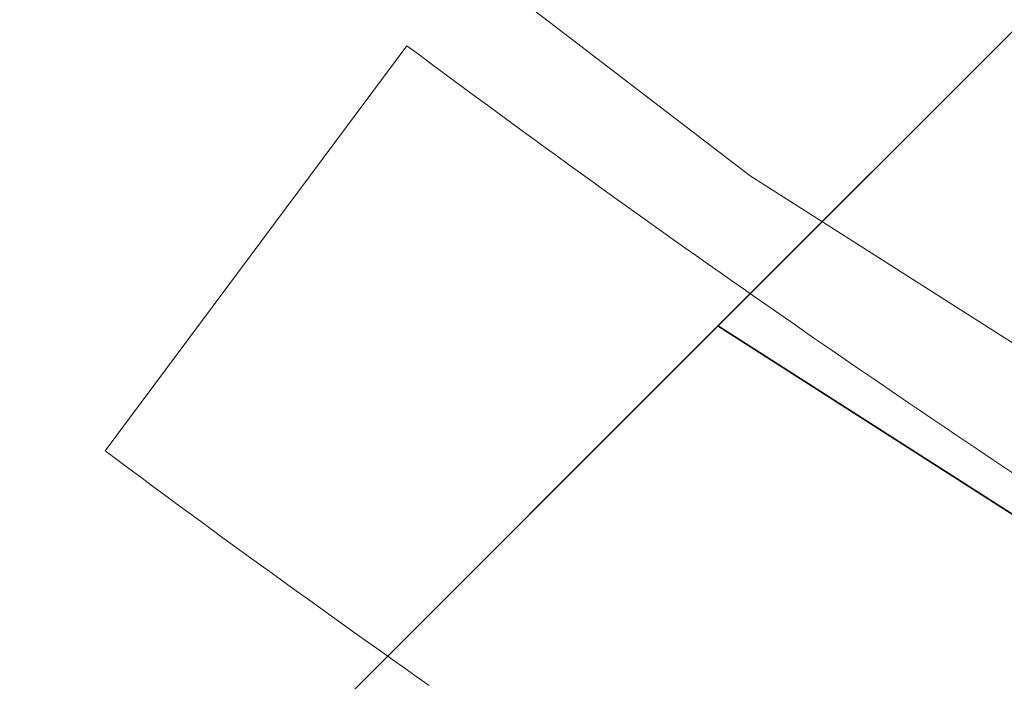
# Model space of a CAD drawing. Header units: inches. Extents: x -412 to -304, y -62 to 18.
# Tile 615 of 656: x -359.1699 to -359.0472, y -5.4478 to -5.3653. Entities that reach past the tile are written whole.
import ezdxf

# ---------------------------------------------------------------- set-up
doc = ezdxf.new("R2010")
doc.units = ezdxf.units.IN
doc.header["$LTSCALE"] = 32
doc.header["$MEASUREMENT"] = 0
for name, color, linetype, lineweight in [('Black', 7, 'Continuous', 18), ('DashLine', 7, 'Continuous', 13), ('Drawing', 7, 'Continuous', 18), ('Metal_MP', 7, 'Continuous', 5), ('None', 7, 'Continuous', 18), ('Plastic-MPWireManager', 7, 'Continuous', 25), ('SolidLine', 7, 'Continuous', 15), ('TIMotion-Frame', 7, 'Continuous', 18), ('Wood_1-H', 7, 'Continuous', 13)]:
    doc.layers.add(name, color=color, linetype=linetype, lineweight=lineweight)

# ---------------------------------------------------------------- blocks, each defined once
blk = doc.blocks.new('Group-20')
at = {"layer": 'Black'}
for points in [[(-34.54794, 16.53613, 28.9791), (34.54794, 16.53613, 28.9791), (34.54794, -16.53613, 28.9791), (-34.54794, -16.53613, 28.9791)], [(-34.54794, 16.53613, 27.70079), (34.54794, 16.53613, 27.70079), (34.54794, -16.53613, 27.70079), (-34.54794, -16.53613, 27.70079)]]:
    blk.add_3dface(points, dxfattribs=at)
at = {"layer": 'Wood_1-H'}
for points in [[(-35.96494, 17.95313, 28.99879), (35.96494, 17.95313, 28.99879), (35.96494, -17.95313, 28.99879), (-35.96494, -17.95313, 28.99879)], [(-35.96494, 17.95313, 28.9791), (35.96494, 17.95313, 28.9791), (35.96494, -17.95313, 28.9791), (-35.96494, -17.95313, 28.9791)]]:
    blk.add_3dface(points, dxfattribs=at)
blk = doc.blocks.new('MPHtAdjColumn-NoCable (3D)')
at = {"layer": 'Metal_MP'}
for points, invisible_edges in [([(1.4159, -0.81747, 23.4936), (1.33926, -0.93776, 23.4936), (1.43679, -1.00605, 23.4936), (1.51901, -0.877, 23.4936)], 10), ([(1.51901, -0.877, 2.3125), (1.43679, -1.00605, 2.3125), (1.33926, -0.93776, 2.3125), (1.4159, -0.81747, 2.3125)], 10), ([(1.51901, -0.877, 2.3125), (1.51901, -0.877, 23.4936), (1.43679, -1.00605, 23.4936), (1.43679, -1.00605, 2.3125)], 5), ([(1.34364, -1.12745, 23.4936), (1.43679, -1.00605, 23.4936), (1.33926, -0.93776, 23.4936), (1.25243, -1.05092, 23.4936)], 10), ([(1.25243, -1.05092, 2.3125), (1.33926, -0.93776, 2.3125), (1.43679, -1.00605, 2.3125), (1.34364, -1.12745, 2.3125)], 10), ([(1.43679, -1.00605, 2.3125), (1.43679, -1.00605, 23.4936), (1.34364, -1.12745, 23.4936), (1.34364, -1.12745, 2.3125)], 5)]:
    blk.add_3dface(points, dxfattribs=dict(at, invisible_edges=invisible_edges))
blk = doc.blocks.new('MPHtAdjLeg-16-NoCable (3D)')
at = {"layer": 'DashLine', "color": 7}
blk.add_blockref('MPHtAdjColumn-NoCable (3D)', (0, 0), dxfattribs=at)
blk = doc.blocks.new('MpHtAdjBase-3 (3D)')
at = {"layer": 'Black', "color": 7}
blk.add_blockref('MPHtAdjLeg-16-NoCable (3D)', (-21.55512, 0), dxfattribs=at)
blk = doc.blocks.new('MPHtAdjLegCoverPower (3D)')
at = {"layer": 'Metal_MP'}
for points, invisible_edges in [([(-1.08648, -1.47107, 23.83612), (-1.04884, -1.42056, 23.83612), (-1.04741, -1.42163, 23.83612), (-1.08648, -1.47107, 23.83612)], 12), ([(-1.08648, -1.47107, 2.26132), (-1.04884, -1.42056, 2.26132), (-1.04741, -1.42163, 2.26132), (-1.08648, -1.47107, 2.26132)], 12), ([(-1.08648, -1.47107, 23.83612), (-1.04741, -1.42163, 23.83612), (-1.04598, -1.42269, 23.83612), (-1.08648, -1.47107, 23.83612)], 13), ([(-1.08648, -1.47107, 2.26132), (-1.04741, -1.42163, 2.26132), (-1.04598, -1.42269, 2.26132), (-1.08648, -1.47107, 2.26132)], 13), ([(-1.08648, -1.47107, 23.83612), (-1.04598, -1.42269, 23.83612), (-1.04454, -1.42376, 23.83612), (-1.08648, -1.47107, 23.83612)], 13), ([(-1.08648, -1.47107, 2.26132), (-1.04598, -1.42269, 2.26132), (-1.04454, -1.42376, 2.26132), (-1.08648, -1.47107, 2.26132)], 13), ([(-1.08648, -1.47107, 23.83612), (-1.04454, -1.42376, 23.83612), (-1.04311, -1.42482, 23.83612), (-1.08648, -1.47107, 23.83612)], 13), ([(-1.08648, -1.47107, 2.26132), (-1.04454, -1.42376, 2.26132), (-1.04311, -1.42482, 2.26132), (-1.08648, -1.47107, 2.26132)], 13), ([(-1.08648, -1.47107, 23.83612), (-1.04311, -1.42482, 23.83612), (-1.04167, -1.42588, 23.83612), (-1.08648, -1.47107, 23.83612)], 13), ([(-1.08648, -1.47107, 2.26132), (-1.04311, -1.42482, 2.26132), (-1.04167, -1.42588, 2.26132), (-1.08648, -1.47107, 2.26132)], 13), ([(-1.08648, -1.47107, 23.83612), (-1.04167, -1.42588, 23.83612), (-1.04024, -1.42694, 23.83612), (-1.08648, -1.47107, 23.83612)], 13), ([(-1.08648, -1.47107, 2.26132), (-1.04167, -1.42588, 2.26132), (-1.04024, -1.42694, 2.26132), (-1.08648, -1.47107, 2.26132)], 13), ([(-1.08648, -1.47107, 23.83612), (-1.04024, -1.42694, 23.83612), (-1.0388, -1.42799, 23.83612), (-1.08648, -1.47107, 23.83612)], 13), ([(-1.08648, -1.47107, 2.26132), (-1.04024, -1.42694, 2.26132), (-1.0388, -1.42799, 2.26132), (-1.08648, -1.47107, 2.26132)], 13), ([(-1.08648, -1.47107, 23.83612), (-1.0388, -1.42799, 23.83612), (-1.03736, -1.42905, 23.83612), (-1.08648, -1.47107, 23.83612)], 13), ([(-1.08648, -1.47107, 2.26132), (-1.0388, -1.42799, 2.26132), (-1.03736, -1.42905, 2.26132), (-1.08648, -1.47107, 2.26132)], 13), ([(-1.08648, -1.47107, 23.83612), (-1.03736, -1.42905, 23.83612), (-1.03592, -1.43011, 23.83612), (-1.08648, -1.47107, 23.83612)], 13), ([(-1.08648, -1.47107, 2.26132), (-1.03736, -1.42905, 2.26132), (-1.03592, -1.43011, 2.26132), (-1.08648, -1.47107, 2.26132)], 13), ([(-1.08648, -1.47107, 23.83612), (-1.03592, -1.43011, 23.83612), (-1.03448, -1.43116, 23.83612), (-1.08648, -1.47107, 23.83612)], 13), ([(-1.08648, -1.47107, 2.26132), (-1.03592, -1.43011, 2.26132), (-1.03448, -1.43116, 2.26132), (-1.08648, -1.47107, 2.26132)], 13), ([(-1.08648, -1.47107, 23.83612), (-1.03448, -1.43116, 23.83612), (-1.03303, -1.43221, 23.83612), (-1.08648, -1.47107, 23.83612)], 13), ([(-1.08648, -1.47107, 2.26132), (-1.03448, -1.43116, 2.26132), (-1.03303, -1.43221, 2.26132), (-1.08648, -1.47107, 2.26132)], 13), ([(-1.08648, -1.47107, 23.83612), (-1.03303, -1.43221, 23.83612), (-1.03159, -1.43326, 23.83612), (-1.08648, -1.47107, 23.83612)], 13), ([(-1.08648, -1.47107, 2.26132), (-1.03303, -1.43221, 2.26132), (-1.03159, -1.43326, 2.26132), (-1.08648, -1.47107, 2.26132)], 13), ([(-1.05059, -1.49715, 23.83612), (-1.08648, -1.47107, 23.83612), (-1.03159, -1.43326, 23.83612), (-1.05059, -1.49715, 23.83612)], 15), ([(-1.05059, -1.49715, 2.26132), (-1.08648, -1.47107, 2.26132), (-1.03159, -1.43326, 2.26132), (-1.05059, -1.49715, 2.26132)], 15), ([(-1.05059, -1.49715, 23.83612), (-1.03159, -1.43326, 23.83612), (-1.03014, -1.43431, 23.83612), (-1.05059, -1.49715, 23.83612)], 13), ([(-1.05059, -1.49715, 2.26132), (-1.03159, -1.43326, 2.26132), (-1.03014, -1.43431, 2.26132), (-1.05059, -1.49715, 2.26132)], 13), ([(-1.05059, -1.49715, 23.83612), (-1.03014, -1.43431, 23.83612), (-1.0287, -1.43536, 23.83612), (-1.05059, -1.49715, 23.83612)], 13), ([(-1.05059, -1.49715, 2.26132), (-1.03014, -1.43431, 2.26132), (-1.0287, -1.43536, 2.26132), (-1.05059, -1.49715, 2.26132)], 13), ([(-1.05059, -1.49715, 23.83612), (-1.0287, -1.43536, 23.83612), (-1.02725, -1.4364, 23.83612), (-1.05059, -1.49715, 23.83612)], 13), ([(-1.05059, -1.49715, 2.26132), (-1.0287, -1.43536, 2.26132), (-1.02725, -1.4364, 2.26132), (-1.05059, -1.49715, 2.26132)], 13), ([(-1.05059, -1.49715, 23.83612), (-1.02725, -1.4364, 23.83612), (-1.0258, -1.43745, 23.83612), (-1.05059, -1.49715, 23.83612)], 13), ([(-1.05059, -1.49715, 2.26132), (-1.02725, -1.4364, 2.26132), (-1.0258, -1.43745, 2.26132), (-1.05059, -1.49715, 2.26132)], 13), ([(-1.05059, -1.49715, 23.83612), (-1.0258, -1.43745, 23.83612), (-1.02436, -1.43849, 23.83612), (-1.05059, -1.49715, 23.83612)], 13), ([(-1.05059, -1.49715, 2.26132), (-1.0258, -1.43745, 2.26132), (-1.02436, -1.43849, 2.26132), (-1.05059, -1.49715, 2.26132)], 13), ([(-1.05059, -1.49715, 23.83612), (-1.02436, -1.43849, 23.83612), (-1.02291, -1.43953, 23.83612), (-1.05059, -1.49715, 23.83612)], 13), ([(-1.05059, -1.49715, 2.26132), (-1.02436, -1.43849, 2.26132), (-1.02291, -1.43953, 2.26132), (-1.05059, -1.49715, 2.26132)], 13), ([(-1.05059, -1.49715, 23.83612), (-1.02291, -1.43953, 23.83612), (-1.02145, -1.44057, 23.83612), (-1.05059, -1.49715, 23.83612)], 13), ([(-1.05059, -1.49715, 2.26132), (-1.02291, -1.43953, 2.26132), (-1.02145, -1.44057, 2.26132), (-1.05059, -1.49715, 2.26132)], 13), ([(-1.05059, -1.49715, 23.83612), (-1.02145, -1.44057, 23.83612), (-1.02, -1.44161, 23.83612), (-1.05059, -1.49715, 23.83612)], 13), ([(-1.05059, -1.49715, 2.26132), (-1.02145, -1.44057, 2.26132), (-1.02, -1.44161, 2.26132), (-1.05059, -1.49715, 2.26132)], 13), ([(-1.05059, -1.49715, 23.83612), (-1.02, -1.44161, 23.83612), (-1.01855, -1.44264, 23.83612), (-1.05059, -1.49715, 23.83612)], 13), ([(-1.05059, -1.49715, 2.26132), (-1.02, -1.44161, 2.26132), (-1.01855, -1.44264, 2.26132), (-1.05059, -1.49715, 2.26132)], 13), ([(-1.05059, -1.49715, 23.83612), (-1.01855, -1.44264, 23.83612), (-1.01709, -1.44368, 23.83612), (-1.05059, -1.49715, 23.83612)], 13), ([(-1.05059, -1.49715, 2.26132), (-1.01855, -1.44264, 2.26132), (-1.01709, -1.44368, 2.26132), (-1.05059, -1.49715, 2.26132)], 13), ([(-1.05059, -1.49715, 23.83612), (-1.01709, -1.44368, 23.83612), (-1.01564, -1.44471, 23.83612), (-1.05059, -1.49715, 23.83612)], 13), ([(-1.05059, -1.49715, 2.26132), (-1.01709, -1.44368, 2.26132), (-1.01564, -1.44471, 2.26132), (-1.05059, -1.49715, 2.26132)], 13), ([(-1.05059, -1.49715, 23.83612), (-1.01564, -1.44471, 23.83612), (-1.01418, -1.44575, 23.83612), (-1.05059, -1.49715, 23.83612)], 13), ([(-1.05059, -1.49715, 2.26132), (-1.01564, -1.44471, 2.26132), (-1.01418, -1.44575, 2.26132), (-1.05059, -1.49715, 2.26132)], 13), ([(-1.05059, -1.49715, 23.83612), (-1.01418, -1.44575, 23.83612), (-1.01273, -1.44678, 23.83612), (-1.05059, -1.49715, 23.83612)], 13), ([(-1.05059, -1.49715, 2.26132), (-1.01418, -1.44575, 2.26132), (-1.01273, -1.44678, 2.26132), (-1.05059, -1.49715, 2.26132)], 13), ([(-1.05059, -1.49715, 23.83612), (-1.01273, -1.44678, 23.83612), (-1.01127, -1.44781, 23.83612), (-1.05059, -1.49715, 23.83612)], 13), ([(-1.05059, -1.49715, 2.26132), (-1.01273, -1.44678, 2.26132), (-1.01127, -1.44781, 2.26132), (-1.05059, -1.49715, 2.26132)], 13), ([(-1.05059, -1.49715, 23.83612), (-1.01127, -1.44781, 23.83612), (-1.00981, -1.44884, 23.83612), (-1.05059, -1.49715, 23.83612)], 13), ([(-1.05059, -1.49715, 2.26132), (-1.01127, -1.44781, 2.26132), (-1.00981, -1.44884, 2.26132), (-1.05059, -1.49715, 2.26132)], 13), ([(-1.05059, -1.49715, 23.83612), (-1.00981, -1.44884, 23.83612), (-1.00835, -1.44986, 23.83612), (-1.05059, -1.49715, 23.83612)], 13), ([(-1.05059, -1.49715, 2.26132), (-1.00981, -1.44884, 2.26132), (-1.00835, -1.44986, 2.26132), (-1.05059, -1.49715, 2.26132)], 13), ([(-1.05059, -1.49715, 23.83612), (-1.00835, -1.44986, 23.83612), (-1.00689, -1.45089, 23.83612), (-1.05059, -1.49715, 23.83612)], 13), ([(-1.05059, -1.49715, 2.26132), (-1.00835, -1.44986, 2.26132), (-1.00689, -1.45089, 2.26132), (-1.05059, -1.49715, 2.26132)], 13), ([(-1.05059, -1.49715, 23.83612), (-1.00689, -1.45089, 23.83612), (-1.00542, -1.45191, 23.83612), (-1.05059, -1.49715, 23.83612)], 13), ([(-1.05059, -1.49715, 2.26132), (-1.00689, -1.45089, 2.26132), (-1.00542, -1.45191, 2.26132), (-1.05059, -1.49715, 2.26132)], 13), ([(-1.05059, -1.49715, 23.83612), (-1.00542, -1.45191, 23.83612), (-1.00396, -1.45293, 23.83612), (-1.05059, -1.49715, 23.83612)], 13), ([(-1.05059, -1.49715, 2.26132), (-1.00542, -1.45191, 2.26132), (-1.00396, -1.45293, 2.26132), (-1.05059, -1.49715, 2.26132)], 13), ([(-1.05059, -1.49715, 23.83612), (-1.00396, -1.45293, 23.83612), (-1.0025, -1.45395, 23.83612), (-1.05059, -1.49715, 23.83612)], 13), ([(-1.05059, -1.49715, 2.26132), (-1.00396, -1.45293, 2.26132), (-1.0025, -1.45395, 2.26132), (-1.05059, -1.49715, 2.26132)], 13), ([(-1.05059, -1.49715, 23.83612), (-1.0025, -1.45395, 23.83612), (-1.00103, -1.45497, 23.83612), (-1.05059, -1.49715, 23.83612)], 13), ([(-1.05059, -1.49715, 2.26132), (-1.0025, -1.45395, 2.26132), (-1.00103, -1.45497, 2.26132), (-1.05059, -1.49715, 2.26132)], 13), ([(-1.05059, -1.49715, 23.83612), (-1.00103, -1.45497, 23.83612), (-0.99956, -1.45599, 23.83612), (-1.05059, -1.49715, 23.83612)], 13), ([(-1.05059, -1.49715, 2.26132), (-1.00103, -1.45497, 2.26132), (-0.99956, -1.45599, 2.26132), (-1.05059, -1.49715, 2.26132)], 13), ([(-1.05059, -1.49715, 23.83612), (-0.99956, -1.45599, 23.83612), (-0.9981, -1.45701, 23.83612), (-1.05059, -1.49715, 23.83612)], 13), ([(-1.05059, -1.49715, 2.26132), (-0.99956, -1.45599, 2.26132), (-0.9981, -1.45701, 2.26132), (-1.05059, -1.49715, 2.26132)], 13), ([(-1.05059, -1.49715, 23.83612), (-0.9981, -1.45701, 23.83612), (-0.99663, -1.45802, 23.83612), (-1.05059, -1.49715, 23.83612)], 13), ([(-1.05059, -1.49715, 2.26132), (-0.9981, -1.45701, 2.26132), (-0.99663, -1.45802, 2.26132), (-1.05059, -1.49715, 2.26132)], 13), ([(-1.01561, -1.52132, 23.83612), (-1.05059, -1.49715, 23.83612), (-0.99663, -1.45802, 23.83612), (-1.01561, -1.52132, 23.83612)], 15), ([(-1.01561, -1.52132, 2.26132), (-1.05059, -1.49715, 2.26132), (-0.99663, -1.45802, 2.26132), (-1.01561, -1.52132, 2.26132)], 15), ([(-1.01561, -1.52132, 23.83612), (-0.99663, -1.45802, 23.83612), (-0.99516, -1.45904, 23.83612), (-1.01561, -1.52132, 23.83612)], 13), ([(-1.01561, -1.52132, 2.26132), (-0.99663, -1.45802, 2.26132), (-0.99516, -1.45904, 2.26132), (-1.01561, -1.52132, 2.26132)], 13), ([(-1.01561, -1.52132, 23.83612), (-0.99516, -1.45904, 23.83612), (-0.99369, -1.46005, 23.83612), (-1.01561, -1.52132, 23.83612)], 13), ([(-1.01561, -1.52132, 2.26132), (-0.99516, -1.45904, 2.26132), (-0.99369, -1.46005, 2.26132), (-1.01561, -1.52132, 2.26132)], 13), ([(-1.01561, -1.52132, 23.83612), (-0.99369, -1.46005, 23.83612), (-0.99222, -1.46106, 23.83612), (-1.01561, -1.52132, 23.83612)], 13), ([(-1.01561, -1.52132, 2.26132), (-0.99369, -1.46005, 2.26132), (-0.99222, -1.46106, 2.26132), (-1.01561, -1.52132, 2.26132)], 13), ([(-1.01561, -1.52132, 23.83612), (-0.99222, -1.46106, 23.83612), (-0.99074, -1.46207, 23.83612), (-1.01561, -1.52132, 23.83612)], 13), ([(-1.01561, -1.52132, 2.26132), (-0.99222, -1.46106, 2.26132), (-0.99074, -1.46207, 2.26132), (-1.01561, -1.52132, 2.26132)], 13), ([(-1.01561, -1.52132, 23.83612), (-0.99074, -1.46207, 23.83612), (-0.98927, -1.46307, 23.83612), (-1.01561, -1.52132, 23.83612)], 13), ([(-1.01561, -1.52132, 2.26132), (-0.99074, -1.46207, 2.26132), (-0.98927, -1.46307, 2.26132), (-1.01561, -1.52132, 2.26132)], 13), ([(-1.01561, -1.52132, 23.83612), (-0.98927, -1.46307, 23.83612), (-0.98779, -1.46408, 23.83612), (-1.01561, -1.52132, 23.83612)], 13), ([(-1.01561, -1.52132, 2.26132), (-0.98927, -1.46307, 2.26132), (-0.98779, -1.46408, 2.26132), (-1.01561, -1.52132, 2.26132)], 13), ([(-1.01561, -1.52132, 23.83612), (-0.98779, -1.46408, 23.83612), (-0.98632, -1.46508, 23.83612), (-1.01561, -1.52132, 23.83612)], 13), ([(-1.01561, -1.52132, 2.26132), (-0.98779, -1.46408, 2.26132), (-0.98632, -1.46508, 2.26132), (-1.01561, -1.52132, 2.26132)], 13), ([(-1.01561, -1.52132, 23.83612), (-0.98632, -1.46508, 23.83612), (-0.98484, -1.46609, 23.83612), (-1.01561, -1.52132, 23.83612)], 13), ([(-1.01561, -1.52132, 2.26132), (-0.98632, -1.46508, 2.26132), (-0.98484, -1.46609, 2.26132), (-1.01561, -1.52132, 2.26132)], 13), ([(-1.01561, -1.52132, 23.83612), (-0.98484, -1.46609, 23.83612), (-0.98336, -1.46709, 23.83612), (-1.01561, -1.52132, 23.83612)], 13), ([(-1.01561, -1.52132, 2.26132), (-0.98484, -1.46609, 2.26132), (-0.98336, -1.46709, 2.26132), (-1.01561, -1.52132, 2.26132)], 13), ([(-1.01561, -1.52132, 23.83612), (-0.98336, -1.46709, 23.83612), (-0.98189, -1.46809, 23.83612), (-1.01561, -1.52132, 23.83612)], 13), ([(-1.01561, -1.52132, 2.26132), (-0.98336, -1.46709, 2.26132), (-0.98189, -1.46809, 2.26132), (-1.01561, -1.52132, 2.26132)], 13), ([(-1.01561, -1.52132, 23.83612), (-0.98189, -1.46809, 23.83612), (-0.98041, -1.46909, 23.83612), (-1.01561, -1.52132, 23.83612)], 13), ([(-1.01561, -1.52132, 2.26132), (-0.98189, -1.46809, 2.26132), (-0.98041, -1.46909, 2.26132), (-1.01561, -1.52132, 2.26132)], 13), ([(-1.01561, -1.52132, 23.83612), (-0.98041, -1.46909, 23.83612), (-0.97892, -1.47008, 23.83612), (-1.01561, -1.52132, 23.83612)], 13), ([(-1.01561, -1.52132, 2.26132), (-0.98041, -1.46909, 2.26132), (-0.97892, -1.47008, 2.26132), (-1.01561, -1.52132, 2.26132)], 13), ([(-1.01561, -1.52132, 23.83612), (-0.97892, -1.47008, 23.83612), (-0.97744, -1.47108, 23.83612), (-1.01561, -1.52132, 23.83612)], 13), ([(-1.01561, -1.52132, 2.26132), (-0.97892, -1.47008, 2.26132), (-0.97744, -1.47108, 2.26132), (-1.01561, -1.52132, 2.26132)], 13), ([(-1.08055, -1.47548, 23.83612), (-1.085, -1.47218, 23.83612), (-1.08648, -1.47107, 23.83612), (-1.08055, -1.47548, 23.83612)], 13), ([(-1.07161, -1.48204, 23.83612), (-1.08055, -1.47548, 23.83612), (-1.08648, -1.47107, 23.83612), (-1.07161, -1.48204, 23.83612)], 15), ([(-1.05059, -1.49715, 23.83612), (-1.07161, -1.48204, 23.83612), (-1.08648, -1.47107, 23.83612), (-1.05059, -1.49715, 23.83612)], 15), ([(-1.08055, -1.47548, 2.26132), (-1.085, -1.47218, 2.26132), (-1.08648, -1.47107, 2.26132), (-1.08055, -1.47548, 2.26132)], 13), ([(-1.07161, -1.48204, 2.26132), (-1.08055, -1.47548, 2.26132), (-1.08648, -1.47107, 2.26132), (-1.07161, -1.48204, 2.26132)], 15), ([(-1.05059, -1.49715, 2.26132), (-1.07161, -1.48204, 2.26132), (-1.08648, -1.47107, 2.26132), (-1.05059, -1.49715, 2.26132)], 15), ([(-1.01561, -1.52132, 23.83612), (-0.97744, -1.47108, 23.83612), (-0.97596, -1.47207, 23.83612), (-1.01561, -1.52132, 23.83612)], 13), ([(-1.01561, -1.52132, 2.26132), (-0.97744, -1.47108, 2.26132), (-0.97596, -1.47207, 2.26132), (-1.01561, -1.52132, 2.26132)], 13), ([(-1.08203, -1.47438, 23.83612), (-1.08352, -1.47328, 23.83612), (-1.085, -1.47218, 23.83612), (-1.08203, -1.47438, 23.83612)], 12), ([(-1.08055, -1.47548, 23.83612), (-1.08203, -1.47438, 23.83612), (-1.085, -1.47218, 23.83612), (-1.08055, -1.47548, 23.83612)], 14), ([(-1.08203, -1.47438, 2.26132), (-1.08352, -1.47328, 2.26132), (-1.085, -1.47218, 2.26132), (-1.08203, -1.47438, 2.26132)], 12), ([(-1.08055, -1.47548, 2.26132), (-1.08203, -1.47438, 2.26132), (-1.085, -1.47218, 2.26132), (-1.08055, -1.47548, 2.26132)], 14), ([(-1.01561, -1.52132, 23.83612), (-0.97596, -1.47207, 23.83612), (-0.97448, -1.47307, 23.83612), (-1.01561, -1.52132, 23.83612)], 13), ([(-1.01561, -1.52132, 2.26132), (-0.97596, -1.47207, 2.26132), (-0.97448, -1.47307, 2.26132), (-1.01561, -1.52132, 2.26132)], 13), ([(-0.9894, -1.53866, 23.83612), (-1.01561, -1.52132, 23.83612), (-0.97448, -1.47307, 23.83612), (-0.9894, -1.53866, 23.83612)], 15), ([(-0.9894, -1.53866, 2.26132), (-1.01561, -1.52132, 2.26132), (-0.97448, -1.47307, 2.26132), (-0.9894, -1.53866, 2.26132)], 15), ([(-0.98177, -1.54376, 23.83612), (-0.9894, -1.53866, 23.83612), (-0.97448, -1.47307, 23.83612), (-0.98177, -1.54376, 23.83612)], 14), ([(-0.98177, -1.54376, 2.26132), (-0.9894, -1.53866, 2.26132), (-0.97448, -1.47307, 2.26132), (-0.98177, -1.54376, 2.26132)], 14), ([(-0.98177, -1.54376, 23.83612), (-0.97448, -1.47307, 23.83612), (-0.92032, -1.51093, 23.83612), (-0.98177, -1.54376, 23.83612)], 15), ([(-0.98177, -1.54376, 2.26132), (-0.97448, -1.47307, 2.26132), (-0.92032, -1.51093, 2.26132), (-0.98177, -1.54376, 2.26132)], 15), ([(-0.97448, -1.47307, 23.83612), (-0.97299, -1.47406, 23.83612), (-0.92032, -1.51093, 23.83612), (-0.97448, -1.47307, 23.83612)], 14), ([(-0.97448, -1.47307, 2.26132), (-0.97299, -1.47406, 2.26132), (-0.92032, -1.51093, 2.26132), (-0.97448, -1.47307, 2.26132)], 14), ([(-1.07757, -1.47767, 23.83612), (-1.07906, -1.47658, 23.83612), (-1.08055, -1.47548, 23.83612), (-1.07757, -1.47767, 23.83612)], 12), ([(-1.07161, -1.48204, 23.83612), (-1.07757, -1.47767, 23.83612), (-1.08055, -1.47548, 23.83612), (-1.07161, -1.48204, 23.83612)], 15), ([(-1.07757, -1.47767, 2.26132), (-1.07906, -1.47658, 2.26132), (-1.08055, -1.47548, 2.26132), (-1.07757, -1.47767, 2.26132)], 12), ([(-1.07161, -1.48204, 2.26132), (-1.07757, -1.47767, 2.26132), (-1.08055, -1.47548, 2.26132), (-1.07161, -1.48204, 2.26132)], 15), ([(-1.07459, -1.47986, 23.83612), (-1.07608, -1.47877, 23.83612), (-1.07757, -1.47767, 23.83612), (-1.07459, -1.47986, 23.83612)], 12), ([(-1.07161, -1.48204, 23.83612), (-1.07459, -1.47986, 23.83612), (-1.07757, -1.47767, 23.83612), (-1.07161, -1.48204, 23.83612)], 15), ([(-1.07459, -1.47986, 2.26132), (-1.07608, -1.47877, 2.26132), (-1.07757, -1.47767, 2.26132), (-1.07459, -1.47986, 2.26132)], 12), ([(-1.07161, -1.48204, 2.26132), (-1.07459, -1.47986, 2.26132), (-1.07757, -1.47767, 2.26132), (-1.07161, -1.48204, 2.26132)], 15), ([(-1.07161, -1.48204, 23.83612), (-1.0731, -1.48095, 23.83612), (-1.07459, -1.47986, 23.83612), (-1.07161, -1.48204, 23.83612)], 12), ([(-1.07161, -1.48204, 2.26132), (-1.0731, -1.48095, 2.26132), (-1.07459, -1.47986, 2.26132), (-1.07161, -1.48204, 2.26132)], 12), ([(-1.06862, -1.48422, 23.83612), (-1.07011, -1.48313, 23.83612), (-1.07161, -1.48204, 23.83612), (-1.06862, -1.48422, 23.83612)], 12), ([(-1.06113, -1.48963, 23.83612), (-1.06862, -1.48422, 23.83612), (-1.07161, -1.48204, 23.83612), (-1.06113, -1.48963, 23.83612)], 15), ([(-1.05059, -1.49715, 23.83612), (-1.06113, -1.48963, 23.83612), (-1.07161, -1.48204, 23.83612), (-1.05059, -1.49715, 23.83612)], 15), ([(-1.06862, -1.48422, 2.26132), (-1.07011, -1.48313, 2.26132), (-1.07161, -1.48204, 2.26132), (-1.06862, -1.48422, 2.26132)], 12), ([(-1.06113, -1.48963, 2.26132), (-1.06862, -1.48422, 2.26132), (-1.07161, -1.48204, 2.26132), (-1.06113, -1.48963, 2.26132)], 15), ([(-1.05059, -1.49715, 2.26132), (-1.06113, -1.48963, 2.26132), (-1.07161, -1.48204, 2.26132), (-1.05059, -1.49715, 2.26132)], 15), ([(-1.06562, -1.48639, 23.83612), (-1.06712, -1.48531, 23.83612), (-1.06862, -1.48422, 23.83612), (-1.06562, -1.48639, 23.83612)], 12), ([(-1.06413, -1.48747, 23.83612), (-1.06562, -1.48639, 23.83612), (-1.06862, -1.48422, 23.83612), (-1.06413, -1.48747, 23.83612)], 14), ([(-1.06113, -1.48963, 23.83612), (-1.06413, -1.48747, 23.83612), (-1.06862, -1.48422, 23.83612), (-1.06113, -1.48963, 23.83612)], 15), ([(-1.06562, -1.48639, 2.26132), (-1.06712, -1.48531, 2.26132), (-1.06862, -1.48422, 2.26132), (-1.06562, -1.48639, 2.26132)], 12), ([(-1.06413, -1.48747, 2.26132), (-1.06562, -1.48639, 2.26132), (-1.06862, -1.48422, 2.26132), (-1.06413, -1.48747, 2.26132)], 14), ([(-1.06113, -1.48963, 2.26132), (-1.06413, -1.48747, 2.26132), (-1.06862, -1.48422, 2.26132), (-1.06113, -1.48963, 2.26132)], 15), ([(-1.06113, -1.48963, 23.83612), (-1.06263, -1.48855, 23.83612), (-1.06413, -1.48747, 23.83612), (-1.06113, -1.48963, 23.83612)], 12), ([(-1.06113, -1.48963, 2.26132), (-1.06263, -1.48855, 2.26132), (-1.06413, -1.48747, 2.26132), (-1.06113, -1.48963, 2.26132)], 12), ([(-1.05812, -1.49179, 23.83612), (-1.05962, -1.49071, 23.83612), (-1.06113, -1.48963, 23.83612), (-1.05812, -1.49179, 23.83612)], 12), ([(-1.05662, -1.49286, 23.83612), (-1.05812, -1.49179, 23.83612), (-1.06113, -1.48963, 23.83612), (-1.05662, -1.49286, 23.83612)], 14), ([(-1.05059, -1.49715, 23.83612), (-1.05662, -1.49286, 23.83612), (-1.06113, -1.48963, 23.83612), (-1.05059, -1.49715, 23.83612)], 15), ([(-1.05812, -1.49179, 2.26132), (-1.05962, -1.49071, 2.26132), (-1.06113, -1.48963, 2.26132), (-1.05812, -1.49179, 2.26132)], 12), ([(-1.05662, -1.49286, 2.26132), (-1.05812, -1.49179, 2.26132), (-1.06113, -1.48963, 2.26132), (-1.05662, -1.49286, 2.26132)], 14), ([(-1.05059, -1.49715, 2.26132), (-1.05662, -1.49286, 2.26132), (-1.06113, -1.48963, 2.26132), (-1.05059, -1.49715, 2.26132)], 15), ([(-1.05361, -1.49501, 23.83612), (-1.05511, -1.49394, 23.83612), (-1.05662, -1.49286, 23.83612), (-1.05361, -1.49501, 23.83612)], 12), ([(-1.05059, -1.49715, 23.83612), (-1.05361, -1.49501, 23.83612), (-1.05662, -1.49286, 23.83612), (-1.05059, -1.49715, 23.83612)], 15), ([(-1.05361, -1.49501, 2.26132), (-1.05511, -1.49394, 2.26132), (-1.05662, -1.49286, 2.26132), (-1.05361, -1.49501, 2.26132)], 12), ([(-1.05059, -1.49715, 2.26132), (-1.05361, -1.49501, 2.26132), (-1.05662, -1.49286, 2.26132), (-1.05059, -1.49715, 2.26132)], 15), ([(-1.05059, -1.49715, 23.83612), (-1.0521, -1.49608, 23.83612), (-1.05361, -1.49501, 23.83612), (-1.05059, -1.49715, 23.83612)], 12), ([(-1.05059, -1.49715, 2.26132), (-1.0521, -1.49608, 2.26132), (-1.05361, -1.49501, 2.26132), (-1.05059, -1.49715, 2.26132)], 12), ([(-1.04757, -1.49929, 23.83612), (-1.04908, -1.49822, 23.83612), (-1.05059, -1.49715, 23.83612), (-1.04757, -1.49929, 23.83612)], 12), ([(-1.04606, -1.50035, 23.83612), (-1.04757, -1.49929, 23.83612), (-1.05059, -1.49715, 23.83612), (-1.04606, -1.50035, 23.83612)], 14), ([(-1.04001, -1.50459, 23.83612), (-1.04606, -1.50035, 23.83612), (-1.05059, -1.49715, 23.83612), (-1.04001, -1.50459, 23.83612)], 15), ([(-1.03089, -1.51091, 23.83612), (-1.04001, -1.50459, 23.83612), (-1.05059, -1.49715, 23.83612), (-1.03089, -1.51091, 23.83612)], 15), ([(-1.01561, -1.52132, 23.83612), (-1.03089, -1.51091, 23.83612), (-1.05059, -1.49715, 23.83612), (-1.01561, -1.52132, 23.83612)], 15), ([(-1.04757, -1.49929, 2.26132), (-1.04908, -1.49822, 2.26132), (-1.05059, -1.49715, 2.26132), (-1.04757, -1.49929, 2.26132)], 12), ([(-1.04606, -1.50035, 2.26132), (-1.04757, -1.49929, 2.26132), (-1.05059, -1.49715, 2.26132), (-1.04606, -1.50035, 2.26132)], 14), ([(-1.04001, -1.50459, 2.26132), (-1.04606, -1.50035, 2.26132), (-1.05059, -1.49715, 2.26132), (-1.04001, -1.50459, 2.26132)], 15), ([(-1.03089, -1.51091, 2.26132), (-1.04001, -1.50459, 2.26132), (-1.05059, -1.49715, 2.26132), (-1.03089, -1.51091, 2.26132)], 15), ([(-1.01561, -1.52132, 2.26132), (-1.03089, -1.51091, 2.26132), (-1.05059, -1.49715, 2.26132), (-1.01561, -1.52132, 2.26132)], 15)]:
    blk.add_3dface(points, dxfattribs=dict(at, invisible_edges=invisible_edges))
for points in [[(-1.04884, -1.42056, 2.26132), (-1.04884, -1.42056, 23.83612), (-1.08648, -1.47107, 23.83612), (-1.08648, -1.47107, 2.26132)], [(-1.04741, -1.42163, 2.26132), (-1.04741, -1.42163, 23.83612), (-1.04884, -1.42056, 23.83612), (-1.04884, -1.42056, 2.26132)], [(-1.04598, -1.42269, 2.26132), (-1.04598, -1.42269, 23.83612), (-1.04741, -1.42163, 23.83612), (-1.04741, -1.42163, 2.26132)], [(-1.04454, -1.42376, 2.26132), (-1.04454, -1.42376, 23.83612), (-1.04598, -1.42269, 23.83612), (-1.04598, -1.42269, 2.26132)], [(-1.04311, -1.42482, 2.26132), (-1.04311, -1.42482, 23.83612), (-1.04454, -1.42376, 23.83612), (-1.04454, -1.42376, 2.26132)], [(-1.04167, -1.42588, 2.26132), (-1.04167, -1.42588, 23.83612), (-1.04311, -1.42482, 23.83612), (-1.04311, -1.42482, 2.26132)], [(-1.04024, -1.42694, 2.26132), (-1.04024, -1.42694, 23.83612), (-1.04167, -1.42588, 23.83612), (-1.04167, -1.42588, 2.26132)], [(-1.0388, -1.42799, 2.26132), (-1.0388, -1.42799, 23.83612), (-1.04024, -1.42694, 23.83612), (-1.04024, -1.42694, 2.26132)], [(-1.03736, -1.42905, 2.26132), (-1.03736, -1.42905, 23.83612), (-1.0388, -1.42799, 23.83612), (-1.0388, -1.42799, 2.26132)], [(-1.03592, -1.43011, 2.26132), (-1.03592, -1.43011, 23.83612), (-1.03736, -1.42905, 23.83612), (-1.03736, -1.42905, 2.26132)], [(-1.03448, -1.43116, 2.26132), (-1.03448, -1.43116, 23.83612), (-1.03592, -1.43011, 23.83612), (-1.03592, -1.43011, 2.26132)], [(-1.03303, -1.43221, 2.26132), (-1.03303, -1.43221, 23.83612), (-1.03448, -1.43116, 23.83612), (-1.03448, -1.43116, 2.26132)], [(-1.03159, -1.43326, 2.26132), (-1.03159, -1.43326, 23.83612), (-1.03303, -1.43221, 23.83612), (-1.03303, -1.43221, 2.26132)], [(-1.03014, -1.43431, 2.26132), (-1.03014, -1.43431, 23.83612), (-1.03159, -1.43326, 23.83612), (-1.03159, -1.43326, 2.26132)], [(-1.0287, -1.43536, 2.26132), (-1.0287, -1.43536, 23.83612), (-1.03014, -1.43431, 23.83612), (-1.03014, -1.43431, 2.26132)], [(-1.02725, -1.4364, 2.26132), (-1.02725, -1.4364, 23.83612), (-1.0287, -1.43536, 23.83612), (-1.0287, -1.43536, 2.26132)], [(-1.0258, -1.43745, 2.26132), (-1.0258, -1.43745, 23.83612), (-1.02725, -1.4364, 23.83612), (-1.02725, -1.4364, 2.26132)], [(-1.02436, -1.43849, 2.26132), (-1.02436, -1.43849, 23.83612), (-1.0258, -1.43745, 23.83612), (-1.0258, -1.43745, 2.26132)], [(-1.02291, -1.43953, 2.26132), (-1.02291, -1.43953, 23.83612), (-1.02436, -1.43849, 23.83612), (-1.02436, -1.43849, 2.26132)], [(-1.02145, -1.44057, 2.26132), (-1.02145, -1.44057, 23.83612), (-1.02291, -1.43953, 23.83612), (-1.02291, -1.43953, 2.26132)], [(-1.02, -1.44161, 2.26132), (-1.02, -1.44161, 23.83612), (-1.02145, -1.44057, 23.83612), (-1.02145, -1.44057, 2.26132)], [(-1.01855, -1.44264, 2.26132), (-1.01855, -1.44264, 23.83612), (-1.02, -1.44161, 23.83612), (-1.02, -1.44161, 2.26132)], [(-1.01709, -1.44368, 2.26132), (-1.01709, -1.44368, 23.83612), (-1.01855, -1.44264, 23.83612), (-1.01855, -1.44264, 2.26132)], [(-1.01564, -1.44471, 2.26132), (-1.01564, -1.44471, 23.83612), (-1.01709, -1.44368, 23.83612), (-1.01709, -1.44368, 2.26132)], [(-1.01418, -1.44575, 2.26132), (-1.01418, -1.44575, 23.83612), (-1.01564, -1.44471, 23.83612), (-1.01564, -1.44471, 2.26132)], [(-1.01273, -1.44678, 2.26132), (-1.01273, -1.44678, 23.83612), (-1.01418, -1.44575, 23.83612), (-1.01418, -1.44575, 2.26132)], [(-1.01127, -1.44781, 2.26132), (-1.01127, -1.44781, 23.83612), (-1.01273, -1.44678, 23.83612), (-1.01273, -1.44678, 2.26132)], [(-1.00981, -1.44884, 2.26132), (-1.00981, -1.44884, 23.83612), (-1.01127, -1.44781, 23.83612), (-1.01127, -1.44781, 2.26132)], [(-1.00835, -1.44986, 2.26132), (-1.00835, -1.44986, 23.83612), (-1.00981, -1.44884, 23.83612), (-1.00981, -1.44884, 2.26132)], [(-1.00689, -1.45089, 2.26132), (-1.00689, -1.45089, 23.83612), (-1.00835, -1.44986, 23.83612), (-1.00835, -1.44986, 2.26132)], [(-1.00542, -1.45191, 2.26132), (-1.00542, -1.45191, 23.83612), (-1.00689, -1.45089, 23.83612), (-1.00689, -1.45089, 2.26132)], [(-1.00396, -1.45293, 2.26132), (-1.00396, -1.45293, 23.83612), (-1.00542, -1.45191, 23.83612), (-1.00542, -1.45191, 2.26132)], [(-1.0025, -1.45395, 2.26132), (-1.0025, -1.45395, 23.83612), (-1.00396, -1.45293, 23.83612), (-1.00396, -1.45293, 2.26132)], [(-1.00103, -1.45497, 2.26132), (-1.00103, -1.45497, 23.83612), (-1.0025, -1.45395, 23.83612), (-1.0025, -1.45395, 2.26132)], [(-0.99956, -1.45599, 2.26132), (-0.99956, -1.45599, 23.83612), (-1.00103, -1.45497, 23.83612), (-1.00103, -1.45497, 2.26132)], [(-0.9981, -1.45701, 2.26132), (-0.9981, -1.45701, 23.83612), (-0.99956, -1.45599, 23.83612), (-0.99956, -1.45599, 2.26132)], [(-0.99663, -1.45802, 2.26132), (-0.99663, -1.45802, 23.83612), (-0.9981, -1.45701, 23.83612), (-0.9981, -1.45701, 2.26132)], [(-0.99516, -1.45904, 2.26132), (-0.99516, -1.45904, 23.83612), (-0.99663, -1.45802, 23.83612), (-0.99663, -1.45802, 2.26132)], [(-0.99369, -1.46005, 2.26132), (-0.99369, -1.46005, 23.83612), (-0.99516, -1.45904, 23.83612), (-0.99516, -1.45904, 2.26132)], [(-0.99222, -1.46106, 2.26132), (-0.99222, -1.46106, 23.83612), (-0.99369, -1.46005, 23.83612), (-0.99369, -1.46005, 2.26132)], [(-0.99074, -1.46207, 2.26132), (-0.99074, -1.46207, 23.83612), (-0.99222, -1.46106, 23.83612), (-0.99222, -1.46106, 2.26132)], [(-0.98927, -1.46307, 2.26132), (-0.98927, -1.46307, 23.83612), (-0.99074, -1.46207, 23.83612), (-0.99074, -1.46207, 2.26132)], [(-0.98779, -1.46408, 2.26132), (-0.98779, -1.46408, 23.83612), (-0.98927, -1.46307, 23.83612), (-0.98927, -1.46307, 2.26132)], [(-0.98632, -1.46508, 2.26132), (-0.98632, -1.46508, 23.83612), (-0.98779, -1.46408, 23.83612), (-0.98779, -1.46408, 2.26132)], [(-0.98484, -1.46609, 2.26132), (-0.98484, -1.46609, 23.83612), (-0.98632, -1.46508, 23.83612), (-0.98632, -1.46508, 2.26132)], [(-0.98336, -1.46709, 2.26132), (-0.98336, -1.46709, 23.83612), (-0.98484, -1.46609, 23.83612), (-0.98484, -1.46609, 2.26132)], [(-0.98189, -1.46809, 2.26132), (-0.98189, -1.46809, 23.83612), (-0.98336, -1.46709, 23.83612), (-0.98336, -1.46709, 2.26132)], [(-0.98041, -1.46909, 2.26132), (-0.98041, -1.46909, 23.83612), (-0.98189, -1.46809, 23.83612), (-0.98189, -1.46809, 2.26132)], [(-0.97892, -1.47008, 2.26132), (-0.97892, -1.47008, 23.83612), (-0.98041, -1.46909, 23.83612), (-0.98041, -1.46909, 2.26132)], [(-0.97744, -1.47108, 2.26132), (-0.97744, -1.47108, 23.83612), (-0.97892, -1.47008, 23.83612), (-0.97892, -1.47008, 2.26132)], [(-1.08648, -1.47107, 2.26132), (-1.08648, -1.47107, 23.83612), (-1.085, -1.47218, 23.83612), (-1.085, -1.47218, 2.26132)], [(-0.97596, -1.47207, 2.26132), (-0.97596, -1.47207, 23.83612), (-0.97744, -1.47108, 23.83612), (-0.97744, -1.47108, 2.26132)], [(-1.085, -1.47218, 2.26132), (-1.085, -1.47218, 23.83612), (-1.08352, -1.47328, 23.83612), (-1.08352, -1.47328, 2.26132)], [(-0.97448, -1.47307, 2.26132), (-0.97448, -1.47307, 23.83612), (-0.97596, -1.47207, 23.83612), (-0.97596, -1.47207, 2.26132)], [(-1.08352, -1.47328, 2.26132), (-1.08352, -1.47328, 23.83612), (-1.08203, -1.47438, 23.83612), (-1.08203, -1.47438, 2.26132)], [(-0.97299, -1.47406, 2.26132), (-0.97299, -1.47406, 23.83612), (-0.97448, -1.47307, 23.83612), (-0.97448, -1.47307, 2.26132)], [(-1.08203, -1.47438, 2.26132), (-1.08203, -1.47438, 23.83612), (-1.08055, -1.47548, 23.83612), (-1.08055, -1.47548, 2.26132)], [(-1.08055, -1.47548, 2.26132), (-1.08055, -1.47548, 23.83612), (-1.07906, -1.47658, 23.83612), (-1.07906, -1.47658, 2.26132)], [(-1.07906, -1.47658, 2.26132), (-1.07906, -1.47658, 23.83612), (-1.07757, -1.47767, 23.83612), (-1.07757, -1.47767, 2.26132)], [(-1.07757, -1.47767, 2.26132), (-1.07757, -1.47767, 23.83612), (-1.07608, -1.47877, 23.83612), (-1.07608, -1.47877, 2.26132)], [(-1.07608, -1.47877, 2.26132), (-1.07608, -1.47877, 23.83612), (-1.07459, -1.47986, 23.83612), (-1.07459, -1.47986, 2.26132)], [(-1.07459, -1.47986, 2.26132), (-1.07459, -1.47986, 23.83612), (-1.0731, -1.48095, 23.83612), (-1.0731, -1.48095, 2.26132)], [(-1.0731, -1.48095, 2.26132), (-1.0731, -1.48095, 23.83612), (-1.07161, -1.48204, 23.83612), (-1.07161, -1.48204, 2.26132)], [(-1.07161, -1.48204, 2.26132), (-1.07161, -1.48204, 23.83612), (-1.07011, -1.48313, 23.83612), (-1.07011, -1.48313, 2.26132)], [(-1.07011, -1.48313, 2.26132), (-1.07011, -1.48313, 23.83612), (-1.06862, -1.48422, 23.83612), (-1.06862, -1.48422, 2.26132)], [(-1.06862, -1.48422, 2.26132), (-1.06862, -1.48422, 23.83612), (-1.06712, -1.48531, 23.83612), (-1.06712, -1.48531, 2.26132)], [(-1.06712, -1.48531, 2.26132), (-1.06712, -1.48531, 23.83612), (-1.06562, -1.48639, 23.83612), (-1.06562, -1.48639, 2.26132)], [(-1.06562, -1.48639, 2.26132), (-1.06562, -1.48639, 23.83612), (-1.06413, -1.48747, 23.83612), (-1.06413, -1.48747, 2.26132)], [(-1.06413, -1.48747, 2.26132), (-1.06413, -1.48747, 23.83612), (-1.06263, -1.48855, 23.83612), (-1.06263, -1.48855, 2.26132)], [(-1.06263, -1.48855, 2.26132), (-1.06263, -1.48855, 23.83612), (-1.06113, -1.48963, 23.83612), (-1.06113, -1.48963, 2.26132)], [(-1.06113, -1.48963, 2.26132), (-1.06113, -1.48963, 23.83612), (-1.05962, -1.49071, 23.83612), (-1.05962, -1.49071, 2.26132)], [(-1.05962, -1.49071, 2.26132), (-1.05962, -1.49071, 23.83612), (-1.05812, -1.49179, 23.83612), (-1.05812, -1.49179, 2.26132)], [(-1.05812, -1.49179, 2.26132), (-1.05812, -1.49179, 23.83612), (-1.05662, -1.49286, 23.83612), (-1.05662, -1.49286, 2.26132)], [(-1.05662, -1.49286, 2.26132), (-1.05662, -1.49286, 23.83612), (-1.05511, -1.49394, 23.83612), (-1.05511, -1.49394, 2.26132)], [(-1.05511, -1.49394, 2.26132), (-1.05511, -1.49394, 23.83612), (-1.05361, -1.49501, 23.83612), (-1.05361, -1.49501, 2.26132)], [(-1.05361, -1.49501, 2.26132), (-1.05361, -1.49501, 23.83612), (-1.0521, -1.49608, 23.83612), (-1.0521, -1.49608, 2.26132)], [(-1.0521, -1.49608, 2.26132), (-1.0521, -1.49608, 23.83612), (-1.05059, -1.49715, 23.83612), (-1.05059, -1.49715, 2.26132)], [(-1.05059, -1.49715, 2.26132), (-1.05059, -1.49715, 23.83612), (-1.04908, -1.49822, 23.83612), (-1.04908, -1.49822, 2.26132)], [(-1.04908, -1.49822, 2.26132), (-1.04908, -1.49822, 23.83612), (-1.04757, -1.49929, 23.83612), (-1.04757, -1.49929, 2.26132)], [(-1.04757, -1.49929, 2.26132), (-1.04757, -1.49929, 23.83612), (-1.04606, -1.50035, 23.83612), (-1.04606, -1.50035, 2.26132)]]:
    blk.add_3dface(points, dxfattribs=at)
at = {"layer": 'Plastic-MPWireManager'}
for points, invisible_edges in [([(-0.85891, -1.54952, 2.3125), (-1.59684, 0.76736, 2.3125), (-1.65732, 0.62615, 2.3125), (-1.70533, 0.48022, 2.3125)], 9), ([(-0.23523, -0.0903, 2.3125), (-0.24221, -0.06945, 2.3125), (-1.59684, 0.76736, 2.3125), (-0.85891, -1.54952, 2.3125)], 14), ([(-0.85891, -1.54952, 2.3125), (-1.70533, 0.48022, 2.3125), (-1.74052, 0.33069, 2.3125), (-1.76262, 0.17866, 2.3125)], 9), ([(-0.85891, -1.54952, 2.3125), (-1.76262, 0.17866, 2.3125), (-1.77147, 0.0253, 2.3125)], 9), ([(-1.77147, 0.0253, 2.3125), (-1.767, -0.12826, 2.3125), (-1.74925, -0.28085, 2.3125), (-0.85891, -1.54952, 2.3125)], 12), ([(-0.0433, -0.12575, 2.15502), (-0.03217, -0.12904, 2.15502), (0.76736, -1.59684, 2.15502), (-1.54952, -0.85891, 2.15502)], 14), ([(-0.85891, -1.54952, 2.3125), (-1.74925, -0.28085, 2.3125), (-1.71835, -0.43133, 2.3125), (-1.67452, -0.57857, 2.3125)], 9), ([(-1.67452, -0.57857, 2.3125), (-1.6181, -0.72145, 2.3125), (-1.54952, -0.85891, 2.3125), (-0.85891, -1.54952, 2.3125)], 12), ([(-0.85891, -1.54952, 2.3125), (-1.54952, -0.85891, 2.3125), (-1.37692, -1.27123, 2.3125), (-1.27123, -1.37692, 2.3125)], 11), ([(-1.54952, -0.85891, 2.15502), (-0.12826, -1.767, 2.15502), (-0.28085, -1.74925, 2.15502), (-0.43133, -1.71835, 2.15502)], 9), ([(-1.54952, -0.85891, 2.15502), (0.17866, -1.76262, 2.15502), (0.0253, -1.77147, 2.15502), (-0.12826, -1.767, 2.15502)], 9), ([(-0.43133, -1.71835, 2.15502), (-0.57857, -1.67452, 2.15502), (-0.72145, -1.6181, 2.15502), (-1.54952, -0.85891, 2.15502)], 12), ([(-1.54952, -0.85891, 2.15502), (0.76736, -1.59684, 2.15502), (0.62615, -1.65732, 2.15502), (0.48022, -1.70533, 2.15502)], 9), ([(-1.35134, -1.46371, 2.15502), (-1.46371, -1.35134, 2.15502), (-1.54952, -0.85891, 2.15502), (-0.85891, -1.54952, 2.15502)], 14), ([(0.48022, -1.70533, 2.15502), (0.33069, -1.74052, 2.15502), (0.17866, -1.76262, 2.15502), (-1.54952, -0.85891, 2.15502)], 12), ([(-0.72145, -1.6181, 2.15502), (-0.85891, -1.54952, 2.15502), (-1.54952, -0.85891, 2.15502)], 10), ([(-1.01008, -1.4555, 23.84006), (-1.09486, -1.54029, 23.84006), (-1.09486, -1.54029, 23.9188), (-0.75443, -1.19985, 23.9188)], 8), ([(-0.75443, -1.19985, 23.9188), (-1.09486, -1.54029, 23.9188), (-0.99493, -1.60757, 23.9188)], 8), ([(-0.75443, -1.19985, 23.9188), (-0.86834, -1.31377, 23.44636), (-1.01008, -1.4555, 23.44636), (-1.01008, -1.4555, 23.84006)], 9), ([(-0.66381, -1.25226, 23.9188), (-0.75443, -1.19985, 23.9188), (-0.99493, -1.60757, 23.9188), (-0.98066, -1.61909, 23.9188)], 10), ([(-0.98066, -1.61909, 23.9188), (-0.96617, -1.63287, 23.9188), (-0.56957, -1.29784, 23.9188), (-0.66381, -1.25226, 23.9188)], 10), ([(-0.89944, -1.52636, 23.44636), (-1.01008, -1.4555, 23.44636), (-0.86834, -1.31377, 23.44636), (-0.75857, -1.38006, 23.44636)], 8), ([(-1.27123, -1.37692, 2.3125), (-1.15744, -1.47386, 2.3125), (-0.85891, -1.54952, 2.3125)], 10), ([(-0.99493, -1.60757, 23.84006), (-1.09486, -1.54029, 23.84006), (-1.01008, -1.4555, 23.84006), (-0.89944, -1.52636, 23.84006)], 8), ([(-0.89944, -1.52636, 23.44636), (-0.89944, -1.52636, 23.84006), (-1.01008, -1.4555, 23.84006), (-1.01008, -1.4555, 23.44636)], 1), ([(-0.85891, -1.54952, 2.15502), (-1.23039, -1.56675, 2.15502), (-1.35134, -1.46371, 2.15502)], 9), ([(-1.23039, -1.56675, 3.29675), (-1.1016, -1.65983, 3.29675), (-1.03629, -1.56142, 3.29675), (-1.15744, -1.47386, 3.29675)], 10), ([(-1.15744, -1.47386, 2.3125), (-1.03629, -1.56142, 2.3125), (-0.85891, -1.54952, 2.3125)], 10), ([(-1.15744, -1.47386, 2.3125), (-1.15744, -1.47386, 3.29675), (-1.03629, -1.56142, 3.29675), (-1.03629, -1.56142, 2.3125)], 5)]:
    blk.add_3dface(points, dxfattribs=dict(at, invisible_edges=invisible_edges))
blk = doc.blocks.new('TL9-Upper (3D)')
at = {"layer": 'TIMotion-Frame'}
for points in [[(-1.81112, -1.33858, -2.28346), (-1.81112, 5.49213, -2.28346), (1.81092, 5.49213, -2.28346), (1.81092, -1.33858, -2.28346)], [(-2.06693, -1.0315, -0.29528), (2.06693, -1.0315, -0.29528), (2.06693, 5.15748, -0.29528), (-2.06693, 5.15748, -0.29528)]]:
    blk.add_3dface(points, dxfattribs=at)
blk = doc.blocks.new('TEK04-Frame (3D)')
at = {"layer": 'DashLine', "color": 7, "rotation": 270}
blk.add_blockref('TL9-Upper (3D)', (-0.01952, 0, 0.21654), dxfattribs=at)
blk = doc.blocks.new('Group-23')
at = {"layer": 'None'}
blk.add_blockref('Group-20', (0, 0), dxfattribs=at)
at = {"layer": 'SolidLine', "color": 7}
for name, p in [('MpHtAdjBase-3 (3D)', (0, 0)), ('TEK04-Frame (3D)', (-21.55512, 0, 27.70079))]:
    blk.add_blockref(name, p, dxfattribs=at)
at = {"layer": 'SolidLine', "color": 7, "rotation": 90}
blk.add_blockref('MPHtAdjLegCoverPower (3D)', (-21.55512, 0), dxfattribs=at)
blk = doc.blocks.new('MP Ht Adju Rect Table (3D)')
at = {"layer": 'None'}
blk.add_blockref('Group-23', (0, 0), dxfattribs=at)
at = {"layer": 'Drawing', "color": 0, "flags": 1}
for tag in ['Catalog', 'FinishGroup', 'Tag', 'Option1', 'Option2', 'Option3', 'Option4', 'Option5', 'Option6', 'Option7', 'Option8', 'Option9', 'Option10', 'Option11', 'Option12', 'Custom', 'Discount', 'Item2', 'Item3', 'Item6', 'Item9', 'Item10', 'Item12', 'Item13', 'Item16', 'Item19', 'Item20', 'Item21', 'Item22', 'Item23', 'Item24', 'Item25', 'Item8', 'Item18', 'Item1', 'Item4', 'Item5', 'Item7', 'Item11', 'Item14', 'Item15', 'Item17']:
    blk.add_attdef(tag, (-16.60664, -46.53056), '', height=0.00709, dxfattribs=at)

msp = doc.modelspace()

# ---------------------------------------------------------------- block references
at = {"layer": 'Drawing', "rotation": 270}
msp.add_blockref('MP Ht Adju Rect Table (3D)', (-358.07283, -25.50309), dxfattribs=at)

doc.saveas('drawing.dxf')
